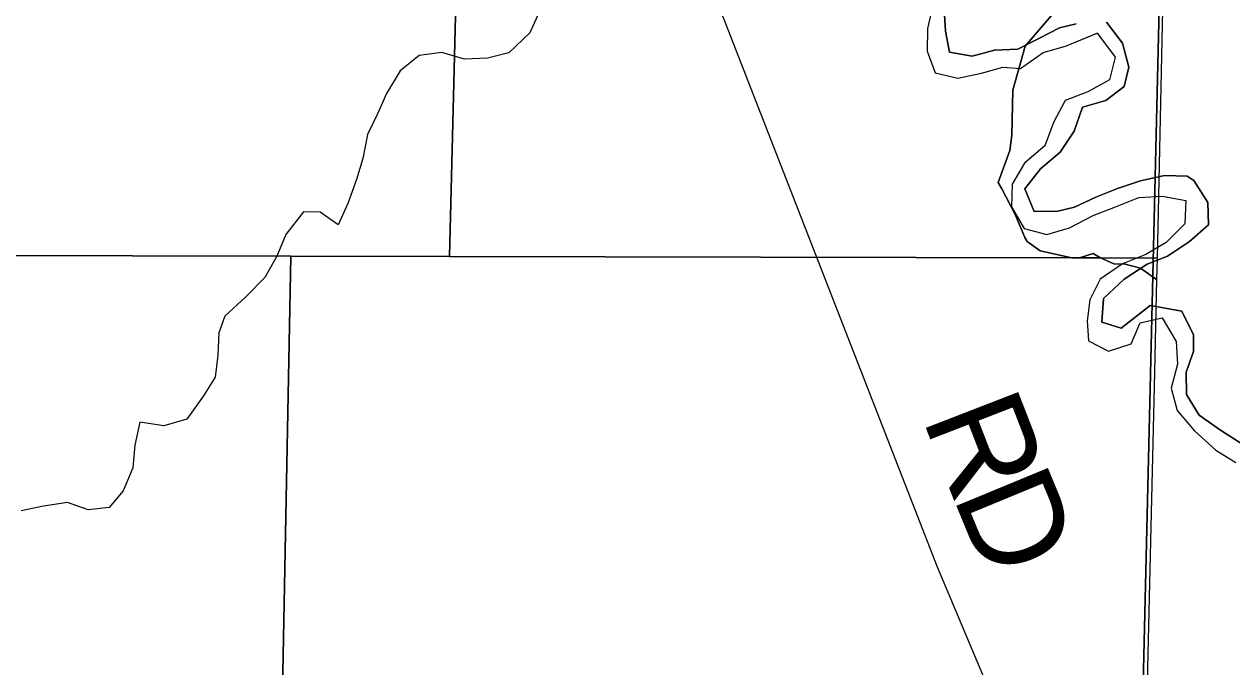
# Model space of a CAD drawing. Extents: x 1985906 to 2277390, y 930619 to 1324581.
# Drawn here: x 2082117 to 2085773, y 1125522 to 1127469 of the extents above; entities that cross this region are included whole.
import ezdxf

# ---------------------------------------------------------------- set-up
doc = ezdxf.new("R2010")
doc.units = 0
for name, color, linetype in [('GM_X_County_Road', 7, 'Continuous'), ('GM_X_County_Road_Text', 7, 'Continuous'), ('GM_X_Major_River', 7, 'Continuous'), ('GM_X_Minor_River', 7, 'Continuous'), ('GM_X_Section', 7, 'Continuous'), ('GM_X_Township', 7, 'Continuous')]:
    doc.layers.add(name, color=color, linetype=linetype)

msp = doc.modelspace()

# ---------------------------------------------------------------- linework, layer by layer
at = {"layer": 'GM_X_County_Road'}
msp.add_lwpolyline([(2085479.8, 1124404.8), (2084882, 1125824.2), (2084152.5, 1127699.1), (2084069.5, 1127871.3), (2084006.9, 1127971.4), (2083751, 1128245.3), (2083381.2, 1128670.9), (2083333.5, 1128754.7), (2083261.2, 1128914.7), (2082948.8, 1129510.9)], dxfattribs=at)
at = {"layer": 'GM_X_Major_River'}
for points in [[(2084867.8, 1127525.7), (2084852.2, 1127455.4), (2084850.6, 1127387.2), (2084875.1, 1127321.2), (2084943.4, 1127305.5), (2085015.6, 1127320), (2085079.7, 1127338.4), (2085133.9, 1127334.8), (2085201.8, 1127383.3), (2085269.9, 1127401.8), (2085366, 1127441.2)], [(2084867.8, 1127525.7), (2084852.2, 1127455.4), (2084850.6, 1127387.2), (2084875.1, 1127321.2), (2084943.4, 1127305.5), (2085015.6, 1127320), (2085079.7, 1127338.4), (2085133.9, 1127334.8), (2085201.8, 1127383.3), (2085269.9, 1127401.8), (2085367.9, 1127442)], [(2085301.6, 1127470.1), (2085251.5, 1127457.8), (2085189.5, 1127425.3), (2085125.5, 1127392.9), (2085055.3, 1127390.4), (2084987.2, 1127372), (2084918.8, 1127383.6), (2084906.4, 1127447.7), (2084902, 1127513.9)], [(2084902, 1127513.9), (2084906.4, 1127447.7), (2084918.8, 1127383.6), (2084987.2, 1127372), (2085055.3, 1127390.4), (2085125.5, 1127392.9), (2085189.5, 1127425.3), (2085251.5, 1127457.8), (2085301.6, 1127470.1)], [(2085526.3, 1126616.7), (2085437.9, 1126548.2), (2085379.6, 1126565.9), (2085385.2, 1126638.2), (2085447, 1126696.7), (2085517, 1126741.3), (2085579, 1126765.7), (2085644.9, 1126810.2), (2085702.8, 1126860.7), (2085700.4, 1126928.9), (2085657.8, 1126994.9), (2085637.7, 1127008.8), (2085569.4, 1127010.4), (2085497.3, 1126993.9), (2085427.2, 1126971.4), (2085361.1, 1126944.9), (2085297.1, 1126914.5), (2085247, 1126902.1), (2085174.8, 1126901.7), (2085146.2, 1126969.7), (2085194, 1127030.2), (2085253.9, 1127080.7), (2085295.6, 1127145.1), (2085321.3, 1127217.5), (2085391.4, 1127238), (2085447.3, 1127280.4), (2085461, 1127338.7), (2085442.4, 1127410.8), (2085393.9, 1127474.7)], [(2085393.9, 1127474.7), (2085442.4, 1127410.8), (2085461, 1127338.7), (2085447.3, 1127280.4), (2085391.4, 1127238), (2085321.3, 1127217.5), (2085295.6, 1127145.1), (2085253.9, 1127080.7), (2085194, 1127030.2), (2085146.2, 1126969.7), (2085174.8, 1126901.7), (2085247, 1126902.1), (2085297.1, 1126914.5), (2085361.1, 1126944.9), (2085427.2, 1126971.4), (2085497.3, 1126993.9), (2085569.4, 1127010.4), (2085637.7, 1127008.8), (2085657.8, 1126994.9), (2085700.4, 1126928.9), (2085702.8, 1126860.7), (2085644.9, 1126810.2), (2085579, 1126765.7), (2085517, 1126741.3), (2085447, 1126696.7), (2085385.2, 1126638.2), (2085379.6, 1126565.9), (2085437.9, 1126548.2), (2085526.2, 1126616.6)], [(2085366, 1127441.2), (2085420.6, 1127368.6), (2085403, 1127300.2), (2085337, 1127263.8), (2085269, 1127237.3), (2085233.3, 1127170.8), (2085207.6, 1127100.5), (2085145.7, 1127048), (2085108, 1126983.6), (2085106.5, 1126915.3), (2085145, 1126849.4), (2085213.4, 1126831.7), (2085281.5, 1126852.2), (2085353.5, 1126888.7), (2085421.5, 1126915.2), (2085491.6, 1126943.7), (2085563.8, 1126948.2), (2085634.1, 1126934.5), (2085630.6, 1126864.3), (2085574.7, 1126807.8), (2085512.7, 1126771.3), (2085442.7, 1126742.8), (2085374.8, 1126696.3), (2085343.1, 1126633.9), (2085335.4, 1126569.7), (2085339.8, 1126509.5), (2085400.2, 1126477.8), (2085468.3, 1126500.3), (2085496, 1126564.6), (2085562.1, 1126579.1), (2085604.7, 1126507.1), (2085609.2, 1126438.9), (2085589.6, 1126366.6), (2085608.1, 1126298.5), (2085660.7, 1126236.6), (2085725.2, 1126178.8), (2085785.7, 1126141.1)], [(2085366.5, 1127440.6), (2085420.6, 1127368.6), (2085403, 1127300.2), (2085337, 1127263.8), (2085269, 1127237.3), (2085233.3, 1127170.8), (2085207.6, 1127100.5), (2085145.7, 1127048), (2085108, 1126983.6), (2085106.5, 1126915.3), (2085145, 1126849.4), (2085213.4, 1126831.7), (2085281.5, 1126852.2), (2085353.5, 1126888.7), (2085421.5, 1126915.2), (2085491.6, 1126943.7), (2085563.8, 1126948.2), (2085634.1, 1126934.5), (2085630.6, 1126864.3), (2085574.7, 1126807.8), (2085512.7, 1126771.3), (2085442.7, 1126742.8), (2085374.8, 1126696.3), (2085343.1, 1126633.9), (2085335.4, 1126569.7), (2085339.8, 1126509.5), (2085400.2, 1126477.8), (2085468.3, 1126500.3), (2085496, 1126564.6), (2085562.1, 1126579.1), (2085604.7, 1126507.1), (2085609.2, 1126438.9), (2085589.6, 1126366.6), (2085608.1, 1126298.5), (2085660.7, 1126236.6), (2085725.2, 1126178.8), (2085785.7, 1126141.1)], [(2085803.4, 1126197.3), (2085738.9, 1126239.1), (2085674.4, 1126284.8), (2085635.9, 1126346.8), (2085635.4, 1126415), (2085657.1, 1126477.3), (2085656.8, 1126527.5), (2085622.2, 1126599.5), (2085526.3, 1126616.7)], [(2085526.8, 1126616.6), (2085622.2, 1126599.5), (2085656.8, 1126527.5), (2085657.1, 1126477.3), (2085635.4, 1126415), (2085635.9, 1126346.8), (2085674.4, 1126284.8), (2085738.9, 1126239.1), (2085803.4, 1126197.3)]]:
    msp.add_lwpolyline(points, dxfattribs=at)
at = {"layer": 'GM_X_Minor_River'}
msp.add_lwpolyline([(2083679.8, 1127512.6), (2083648.2, 1127442.2), (2083584.3, 1127381.7), (2083520.2, 1127365.3), (2083450, 1127362.8), (2083381.6, 1127382.5), (2083313.5, 1127374.1), (2083255.6, 1127327.6), (2083213.9, 1127259.1), (2083188.1, 1127198.8), (2083156.4, 1127134.4), (2083142.9, 1127062.1), (2083123.2, 1126997.8), (2083097.6, 1126925.4), (2083067.9, 1126861.1), (2083013.5, 1126898.9), (2082963.3, 1126900.6), (2082909.5, 1126832.1), (2082881.9, 1126765.7), (2082846.2, 1126701.3), (2082788.3, 1126642.8), (2082724.5, 1126584.2), (2082706.7, 1126534), (2082703.2, 1126465.7), (2082695.6, 1126399.5), (2082659.8, 1126343.1), (2082610.1, 1126272.6), (2082540, 1126252.1), (2082467.6, 1126263.7), (2082452, 1126193.4), (2082446.5, 1126125.2), (2082416.8, 1126054.8), (2082375, 1126004.4), (2082310.8, 1125998), (2082248.5, 1126019.7), (2082176.3, 1126009.3), (2082108.1, 1125994.8)], dxfattribs=at)
at = {"layer": 'GM_X_Section'}
for points in [[(2085608, 1129588.7), (2085546.9, 1126760.3), (2085375.7, 1126760.6), (2085354, 1126774.5), (2085311.8, 1126760.8), (2085289.2, 1126760.8), (2085193.5, 1126782), (2085153.8, 1126810.2), (2085146.9, 1126822.3), (2085131.5, 1126858.7), (2085117.5, 1126892.3), (2085077.2, 1126970.3), (2085066.1, 1126989.2), (2085101.5, 1127086.4), (2085107.7, 1127132.3), (2085110.1, 1127268.5), (2085147.8, 1127402.2), (2085232, 1127500.9)], [(2085232, 1127500.9), (2085147.8, 1127402.2), (2085110.1, 1127268.5), (2085107.7, 1127132.3), (2085101.5, 1127086.4), (2085066.1, 1126989.2), (2085077.2, 1126970.3), (2085117.5, 1126892.3), (2085131.5, 1126858.7), (2085146.9, 1126822.3), (2085153.8, 1126810.2), (2085193.5, 1126782), (2085289.2, 1126760.8), (2083404.6, 1126764.8), (2083461.6, 1129031.1)]]:
    msp.add_lwpolyline(points, dxfattribs=at)
for points in [[(2081984.5, 1129324), (2081986.1, 1129527.8), (2083162.1, 1129550.3), (2083194.3, 1129522.7), (2083204.6, 1129513.9), (2083236, 1129496.5), (2083259.4, 1129471), (2083285.9, 1129407.7), (2083298.8, 1129357.9), (2083295, 1129337.6), (2083309.4, 1129268.9), (2083338.4, 1129227.3), (2083355.2, 1129184.2), (2083426.1, 1129157.5), (2083458.6, 1129048.4), (2083461.6, 1129031.1), (2083404.6, 1126764.8), (2082924.1, 1126765.8), (2081964.7, 1126767.8)], [(2081964.7, 1126767.8), (2082924.1, 1126765.8), (2082889.7, 1124926.4), (2080292.9, 1124915.7), (2080312.2, 1126771.2)], [(2083404.6, 1126764.8), (2085289.2, 1126760.8), (2085311.8, 1126760.8), (2085375.7, 1126760.6), (2085416.5, 1126742.5), (2085450.4, 1126741.3), (2085496.7, 1126729.4), (2085545.4, 1126695.3), (2085538.9, 1126415.1), (2085504.2, 1124921), (2082889.7, 1124926.4), (2082924.1, 1126765.8)], [(2085311.8, 1126760.8), (2085354, 1126774.5), (2085375.7, 1126760.6)], [(2085546.9, 1126760.3), (2085545.4, 1126695.3), (2085496.7, 1126729.4), (2085450.4, 1126741.3), (2085416.5, 1126742.5), (2085375.7, 1126760.6)]]:
    msp.add_lwpolyline(points, close=True, dxfattribs=at)
at = {"layer": 'GM_X_Township'}
msp.add_lwpolyline([(2059091.9, 1116133.9), (2059120.2, 1118390.4), (2059186.4, 1123686.3), (2059259.3, 1129509), (2059329.7, 1135138.9), (2059427, 1142930.1), (2061929.5, 1142920.5), (2072418.8, 1142880.3), (2081417, 1142845.8), (2085793.3, 1142829), (2085729, 1138806.8), (2085675, 1134358), (2085604.1, 1129650), (2085479.7, 1124404.8), (2085400.5, 1120106.1), (2085345.3, 1117751.5), (2085328.7, 1116004.2), (2082946.6, 1116001.5), (2080089.5, 1116050.8), (2071945.4, 1116056.8), (2066831.4, 1116082.5), (2063355.9, 1116100), (2061552.3, 1116120.3)], close=True, dxfattribs=at)
msp.add_lwpolyline([(2112984.3, 1116083.4), (2104968.7, 1116054), (2100204.9, 1116003.6), (2099440, 1115999.3), (2095790.6, 1115975.2), (2091530.9, 1115990.8), (2085328.7, 1116004.2), (2085345.3, 1117751.5), (2085400.5, 1120106.1), (2085479.7, 1124404.8), (2085604.1, 1129650), (2085675, 1134358), (2085729, 1138806.8), (2085793.3, 1142829), (2091370.5, 1142781.6), (2094059.5, 1142739.9), (2099759.2, 1142764.8), (2105186.3, 1142764.6), (2105809.5, 1142741.5), (2113092.4, 1142777.3)], dxfattribs=at)

# ---------------------------------------------------------------- texts
at = {"layer": 'GM_X_County_Road_Text'}
for s, rotation, p in [('R', 291.1865, (2084835, 1126276.7)), ('D', 292.4628, (2084926.7, 1126040.3))]:
    msp.add_text(s, height=300, rotation=rotation, dxfattribs=at).set_placement(p)

doc.saveas('drawing.dxf')
